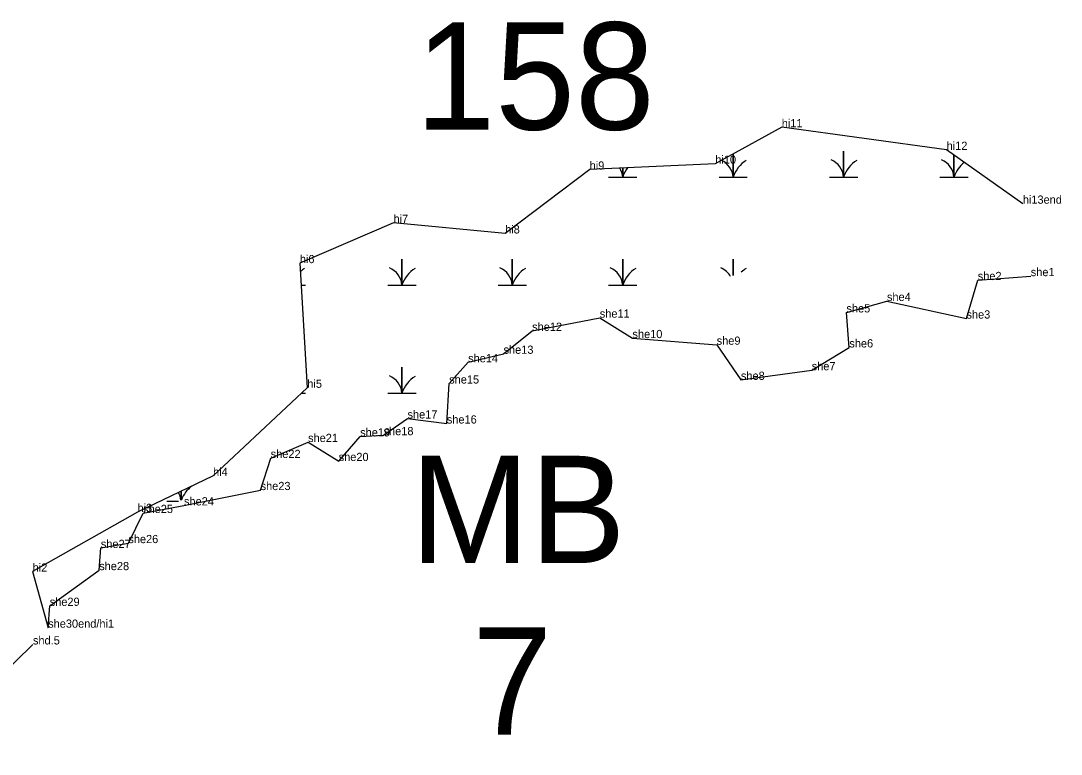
# Model space of a CAD drawing. Extents: x 2072529 to 2268796, y 436423 to 470406.
# Drawn here: x 2178325 to 2178958, y 450343 to 450790 of the extents above; entities that cross this region are included whole.
import ezdxf

# ---------------------------------------------------------------- set-up
doc = ezdxf.new("R2010")
doc.units = 0
for name, color, linetype in [('Default', 7, 'Continuous'), ('Exist Environmental Wetland Boundary Cogo Comment', 7, 'Continuous'), ('Exist Environmental Wetland Boundary Cogo Point CELL', 7, 'Continuous'), ('Exist Hydro Jurisdictional Stream or Body of Water NEU Mitigable Cogo Comment', 7, 'Continuous'), ('Old_Level_20', 7, 'Continuous'), ('Old_Level_52', 7, 'Continuous')]:
    doc.layers.add(name, color=color, linetype=linetype)

msp = doc.modelspace()

# ---------------------------------------------------------------- linework, layer by layer
at = {"layer": 'Exist Environmental Wetland Boundary Cogo Point CELL'}
for points in [[(2178817.22, 450694.68), (2178825.82, 450694.68), (2178825.82, 450710.46), (2178825.82, 450694.68), (2178834.42, 450694.68)], [(2178749.97, 450694.68), (2178758.57, 450694.68), (2178758.57, 450708.81)], [(2178758.57, 450708.81), (2178758.57, 450694.68), (2178767.17, 450694.68)], [(2178884.47, 450694.68), (2178893.07, 450694.68), (2178893.07, 450708.1)], [(2178893.07, 450708.1), (2178893.07, 450694.68), (2178901.67, 450694.68)], [(2178682.72, 450694.68), (2178691.32, 450694.68), (2178691.32, 450700.2)], [(2178691.32, 450700.2), (2178691.32, 450694.68), (2178699.92, 450694.68)], [(2178548.22, 450628.88), (2178556.82, 450628.88), (2178556.82, 450644.66), (2178556.82, 450628.88), (2178565.42, 450628.88)], [(2178615.47, 450628.88), (2178624.07, 450628.88), (2178624.07, 450644.66), (2178624.07, 450628.88), (2178632.67, 450628.88)], [(2178682.72, 450628.88), (2178691.32, 450628.88), (2178691.32, 450644.66), (2178691.32, 450628.88), (2178699.92, 450628.88)], [(2178758.57, 450634.7), (2178758.57, 450644.66), (2178758.57, 450634.7)], [(2178495.46, 450628.88), (2178498.17, 450628.88)], [(2178548.22, 450563.08), (2178556.82, 450563.08), (2178556.82, 450578.86), (2178556.82, 450563.08), (2178565.42, 450563.08)], [(2178495.77, 450563.08), (2178498.17, 450563.08)], [(2178422.32, 450497.9), (2178422.32, 450503.32)], [(2178422.32, 450503.32), (2178422.32, 450497.9)], [(2178413.72, 450497.28), (2178420.79, 450497.28)]]:
    msp.add_lwpolyline(points, dxfattribs=at)
for centre, radius, start, end in [((2178746.3, 450693.79), 12.3, 4.14034, 65.00382), ((2178776.81, 450688.62), 19.22, 122.12745, 161.62219), ((2178813.55, 450693.79), 12.3, 4.14034, 67.53497), ((2178844.06, 450688.62), 19.22, 122.12745, 161.62219), ((2178880.8, 450693.79), 12.3, 4.14034, 67.53497), ((2178911.31, 450688.62), 19.22, 128.48944, 161.62219), ((2178679.05, 450693.79), 12.3, 4.14034, 30.94468), ((2178709.56, 450688.62), 19.22, 142.4369, 161.62219), ((2178544.55, 450627.99), 12.3, 4.14034, 67.53497), ((2178611.8, 450627.99), 12.3, 4.14034, 67.53497), ((2178679.05, 450627.99), 12.3, 4.14034, 67.53497), ((2178746.3, 450627.99), 12.3, 29.58395, 67.53497), ((2178507.81, 450622.82), 19.22, 122.12745, 131.9623), ((2178575.06, 450622.82), 19.22, 122.12745, 161.62219), ((2178642.31, 450622.82), 19.22, 122.12745, 161.62219), ((2178709.56, 450622.82), 19.22, 122.12745, 161.62219), ((2178776.81, 450622.82), 19.22, 122.12745, 133.66355), ((2178544.55, 450562.19), 12.3, 4.14034, 67.53497), ((2178575.06, 450557.02), 19.22, 122.12745, 161.62219), ((2178440.56, 450491.22), 19.22, 127.74839, 159.32809), ((2178410.05, 450496.39), 12.3, 6.93569, 30.0422)]:
    msp.add_arc(centre, radius, start, end, dxfattribs=at)
at = {"layer": 'Old_Level_20'}
for p, q in [((2178788.18, 450725.04), (2178788.18, 450725.04)), ((2178888.59, 450711.27), (2178888.59, 450711.27)), ((2178747.69, 450702.85), (2178747.69, 450702.85)), ((2178671.19, 450699.25), (2178671.19, 450699.25)), ((2178934.99, 450678.47), (2178934.99, 450678.47)), ((2178551.72, 450666.82), (2178551.72, 450666.82)), ((2178619.69, 450660.34), (2178619.69, 450660.34)), ((2178494.65, 450642.26), (2178494.65, 450642.26)), ((2178939.82, 450634.35), (2178939.82, 450634.35)), ((2178907.54, 450631.95), (2178907.54, 450631.95)), ((2178852.23, 450619.2), (2178852.23, 450619.2)), ((2178677.33, 450609.04), (2178677.33, 450609.04)), ((2178827.57, 450612.23), (2178827.57, 450612.23)), ((2178900.65, 450608.5), (2178900.65, 450608.5)), ((2178636.13, 450601.01), (2178636.13, 450601.01)), ((2178697.25, 450596.59), (2178697.25, 450596.59)), ((2178748.54, 450592.55), (2178748.54, 450592.55)), ((2178829.32, 450590.9), (2178829.32, 450590.9)), ((2178618.72, 450587.04), (2178618.72, 450587.04)), ((2178597.15, 450581.84), (2178597.15, 450581.84)), ((2178806.41, 450577.03), (2178806.41, 450577.03)), ((2178763.29, 450571.17), (2178763.29, 450571.17)), ((2178499.23, 450566.31), (2178499.23, 450566.31)), ((2178585.63, 450568.9), (2178585.63, 450568.9)), ((2178560.25, 450547.61), (2178560.25, 450547.61)), ((2178584.19, 450544.55), (2178584.19, 450544.55)), ((2178499.69, 450533.28), (2178499.69, 450533.28)), ((2178531.41, 450536.68), (2178531.41, 450536.68)), ((2178545.67, 450537.44), (2178545.67, 450537.44)), ((2178476.92, 450523.55), (2178476.92, 450523.55)), ((2178518.32, 450521.7), (2178518.32, 450521.7)), ((2178441.84, 450512.65), (2178441.84, 450512.65)), ((2178470.78, 450504), (2178470.78, 450504)), ((2178424.11, 450494.66), (2178424.11, 450494.66)), ((2178395.81, 450490.65), (2178395.81, 450490.65)), ((2178399.2, 450490.02), (2178399.2, 450490.02)), ((2178373.45, 450468.74), (2178373.45, 450468.74)), ((2178390.24, 450471.68), (2178390.24, 450471.68)), ((2178331.94, 450454.33), (2178331.94, 450454.33)), ((2178372.49, 450455.22), (2178372.49, 450455.22)), ((2178342.34, 450433.44), (2178342.34, 450433.44)), ((2178341.39, 450420.15), (2178341.39, 450420.15)), ((2178341.39, 450420.15), (2178341.39, 450420.15)), ((2178332.13, 450409.94), (2178332.13, 450409.94))]:
    msp.add_line(p, q, dxfattribs=at)
msp.add_lwpolyline([(2178934.99, 450678.47), (2178888.59, 450711.27), (2178788.18, 450725.04), (2178747.69, 450702.85), (2178671.19, 450699.25), (2178619.69, 450660.34), (2178551.72, 450666.82), (2178494.65, 450642.26), (2178499.23, 450566.31), (2178441.84, 450512.65), (2178395.81, 450490.65), (2178331.94, 450454.33), (2178341.39, 450420.15)], dxfattribs=at)
at = {"layer": 'Old_Level_52'}
for points in [[(2178341.39, 450420.15), (2178342.34, 450433.44), (2178372.49, 450455.22), (2178373.45, 450468.74), (2178390.24, 450471.68), (2178399.2, 450490.02), (2178424.11, 450494.66), (2178470.78, 450504), (2178476.92, 450523.55), (2178499.69, 450533.28), (2178518.32, 450521.7), (2178531.41, 450536.68), (2178545.67, 450537.44), (2178560.25, 450547.61), (2178584.19, 450544.55), (2178585.63, 450568.9), (2178597.15, 450581.84), (2178618.72, 450587.04), (2178636.13, 450601.01), (2178677.33, 450609.04), (2178697.25, 450596.59), (2178748.54, 450592.55), (2178763.29, 450571.17), (2178806.41, 450577.03), (2178829.32, 450590.9), (2178827.57, 450612.23), (2178852.23, 450619.2), (2178900.65, 450608.5), (2178907.54, 450631.95), (2178939.82, 450634.35)], [(2178221.35, 450343.23), (2178253.43, 450343.09), (2178279.19, 450358.33), (2178332.13, 450409.94)]]:
    msp.add_lwpolyline(points, dxfattribs=at)

# ---------------------------------------------------------------- texts
at = {"layer": 'Default'}
for s, p in [('158', (2178565.05, 450723.6)), ('MB', (2178562, 450459.56)), ('7', (2178599.7, 450355.02))]:
    msp.add_text(s, height=65.34, dxfattribs=at).set_placement(p)
at = {"layer": 'Exist Environmental Wetland Boundary Cogo Comment'}
for s, p in [('hi11', (2178788.18, 450725.04)), ('hi12', (2178888.59, 450711.27)), ('hi9', (2178671.19, 450699.25)), ('hi10', (2178747.69, 450702.85)), ('hi13end', (2178934.99, 450678.47)), ('hi7', (2178551.72, 450666.82)), ('hi8', (2178619.69, 450660.34)), ('hi6', (2178494.65, 450642.26)), ('hi5', (2178499.23, 450566.31)), ('hi4', (2178441.84, 450512.65)), ('hi2', (2178331.94, 450454.33))]:
    msp.add_text(s, height=5, dxfattribs=at).set_placement(p)
at = {"layer": 'Exist Hydro Jurisdictional Stream or Body of Water NEU Mitigable Cogo Comment'}
for s, p in [('she1', (2178939.82, 450634.35)), ('she2', (2178907.54, 450631.95)), ('she4', (2178852.23, 450619.2)), ('she11', (2178677.33, 450609.04)), ('she5', (2178827.57, 450612.23)), ('she3', (2178900.65, 450608.5)), ('she12', (2178636.13, 450601.01)), ('she10', (2178697.25, 450596.59)), ('she9', (2178748.54, 450592.55)), ('she6', (2178829.32, 450590.9)), ('she13', (2178618.72, 450587.04)), ('she14', (2178597.15, 450581.84)), ('she7', (2178806.41, 450577.03)), ('she8', (2178763.29, 450571.17)), ('she15', (2178585.63, 450568.9)), ('she17', (2178560.25, 450547.61)), ('she16', (2178584.19, 450544.55)), ('she21', (2178499.69, 450533.28)), ('she19', (2178531.41, 450536.68)), ('she18', (2178545.67, 450537.44)), ('she22', (2178476.92, 450523.55)), ('she20', (2178518.32, 450521.7)), ('she23', (2178470.78, 450504)), ('she24', (2178424.11, 450494.66)), ('hi3', (2178395.81, 450490.65)), ('she25', (2178399.2, 450490.02)), ('she26', (2178390.24, 450471.68)), ('she27', (2178373.45, 450468.74)), ('she28', (2178372.49, 450455.22)), ('she29', (2178342.34, 450433.44)), ('she30end/hi1', (2178341.39, 450420.15)), ('shd.5', (2178332.13, 450409.94))]:
    msp.add_text(s, height=5, dxfattribs=at).set_placement(p)

doc.saveas('drawing.dxf')
